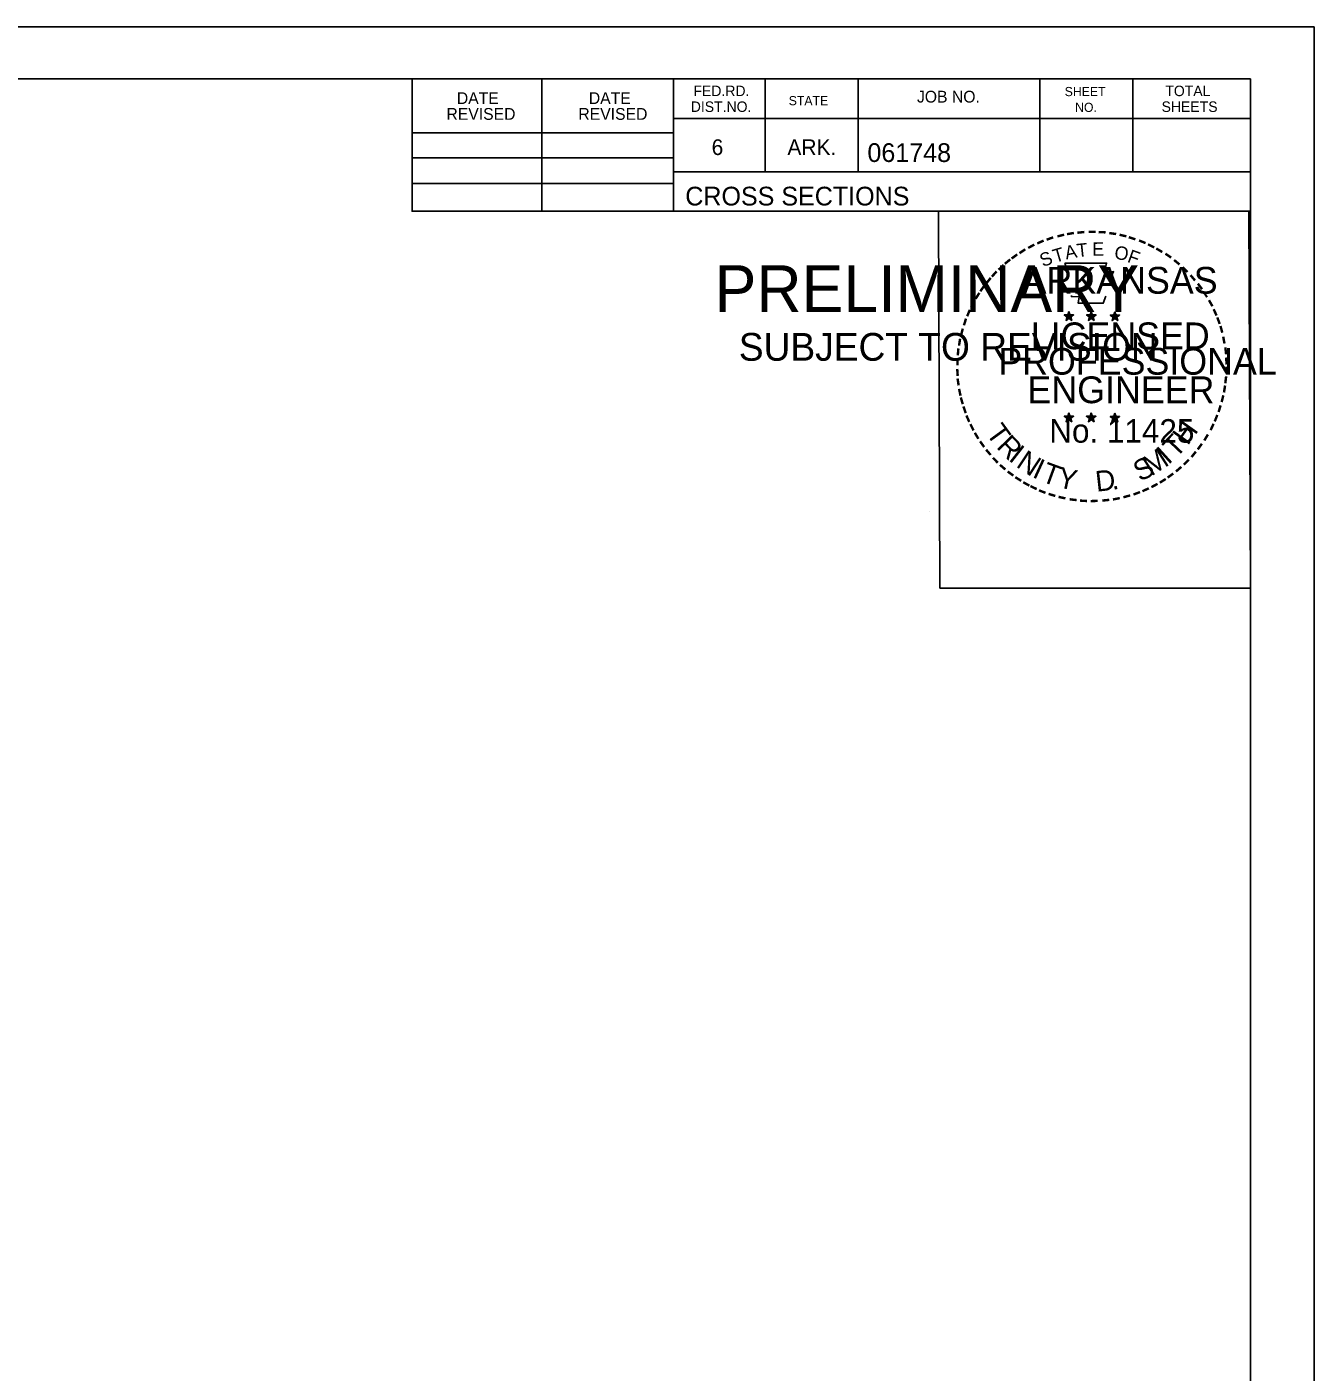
# Model space of a CAD drawing. Extents: x 961436 to 1372525, y 380079 to 2027791.
# Drawn here: x 1370257.3 to 1370353.4, y 380435.3 to 380535.8 of the extents above; entities that cross this region are included whole.
import ezdxf

# ---------------------------------------------------------------- set-up
doc = ezdxf.new("R2010")
doc.units = 0
doc.layers.add('R_No Plot', color=7, linetype='Continuous')

msp = doc.modelspace()

# ---------------------------------------------------------------- linework, layer by layer
at = {"layer": 'R_No Plot'}
for p, q in [((1370020.1, 380535.75), (1370353.44, 380535.75)), ((1370032.5, 380531.86), (1370348.68, 380531.86)), ((1370286.04, 380521.98), (1370286.04, 380531.86)), ((1370295.72, 380521.98), (1370295.72, 380531.86)), ((1370305.58, 380531.86), (1370305.58, 380521.98)), ((1370312.42, 380531.86), (1370312.42, 380524.92)), ((1370319.36, 380531.86), (1370319.36, 380524.92)), ((1370332.94, 380531.86), (1370332.94, 380524.92)), ((1370339.88, 380531.86), (1370339.88, 380524.92)), ((1370348.68, 380326.4), (1370348.68, 380531.86)), ((1370348.68, 380528.92), (1370305.58, 380528.92)), ((1370348.68, 380528.94), (1370348.68, 380528.94)), ((1370286.04, 380527.84), (1370305.58, 380527.84)), ((1370286.04, 380525.98), (1370305.58, 380525.98)), ((1370348.68, 380524.92), (1370305.58, 380524.92)), ((1370308.54, 380524.92), (1370348.68, 380524.92)), ((1370286.04, 380524.04), (1370305.58, 380524.04)), ((1370348.68, 380521.98), (1370286.04, 380521.98)), ((1370334.77, 380514.23), (1370335.12, 380514.12)), ((1370334.77, 380514.23), (1370335.02, 380514.19)), ((1370334.77, 380514.23), (1370335.01, 380514.11)), ((1370334.9, 380513.82), (1370335.12, 380514.12)), ((1370334.9, 380513.82), (1370335.03, 380514.07)), ((1370334.9, 380513.82), (1370335.12, 380514.04)), ((1370335.12, 380514.49), (1370335.08, 380514.23)), ((1370335.12, 380514.12), (1370335.12, 380514.49)), ((1370335.12, 380514.49), (1370335.17, 380514.24)), ((1370335.47, 380514.23), (1370335.12, 380514.12)), ((1370335.33, 380513.82), (1370335.12, 380514.12)), ((1370335.33, 380513.82), (1370335.12, 380514.04)), ((1370335.47, 380514.23), (1370335.18, 380514.18)), ((1370335.33, 380513.82), (1370335.19, 380514.12)), ((1370335.47, 380514.23), (1370335.26, 380514.13)), ((1370336.44, 380514.23), (1370336.79, 380514.12)), ((1370336.44, 380514.23), (1370336.69, 380514.19)), ((1370336.44, 380514.23), (1370336.68, 380514.11)), ((1370336.57, 380513.82), (1370336.79, 380514.12)), ((1370336.57, 380513.82), (1370336.7, 380514.07)), ((1370336.57, 380513.82), (1370336.79, 380514.04)), ((1370336.79, 380514.49), (1370336.75, 380514.23)), ((1370336.79, 380514.12), (1370336.79, 380514.49)), ((1370336.79, 380514.49), (1370336.84, 380514.24)), ((1370337.14, 380514.23), (1370336.79, 380514.12)), ((1370337, 380513.82), (1370336.79, 380514.12)), ((1370337, 380513.82), (1370336.79, 380514.04)), ((1370337.14, 380514.23), (1370336.85, 380514.18)), ((1370337, 380513.82), (1370336.86, 380514.12)), ((1370337.14, 380514.23), (1370336.93, 380514.13)), ((1370338.2, 380514.22), (1370338.55, 380514.11)), ((1370338.2, 380514.22), (1370338.46, 380514.18)), ((1370338.2, 380514.22), (1370338.44, 380514.1)), ((1370338.34, 380513.81), (1370338.55, 380514.11)), ((1370338.34, 380513.81), (1370338.46, 380514.06)), ((1370338.34, 380513.81), (1370338.55, 380514.03)), ((1370338.55, 380514.47), (1370338.51, 380514.22)), ((1370338.55, 380514.11), (1370338.55, 380514.47)), ((1370338.55, 380514.47), (1370338.6, 380514.22)), ((1370338.9, 380514.22), (1370338.55, 380514.11)), ((1370338.77, 380513.81), (1370338.55, 380514.11)), ((1370338.77, 380513.81), (1370338.55, 380514.03)), ((1370338.9, 380514.22), (1370338.61, 380514.17)), ((1370338.77, 380513.81), (1370338.63, 380514.1)), ((1370338.9, 380514.22), (1370338.7, 380514.12)), ((1370334.77, 380506.66), (1370335.11, 380506.55)), ((1370334.77, 380506.66), (1370335.02, 380506.61)), ((1370334.77, 380506.66), (1370335, 380506.54)), ((1370335.11, 380506.91), (1370335.07, 380506.66)), ((1370335.11, 380506.55), (1370335.11, 380506.91)), ((1370335.11, 380506.91), (1370335.16, 380506.66)), ((1370335.46, 380506.66), (1370335.11, 380506.55)), ((1370335.46, 380506.66), (1370335.18, 380506.61)), ((1370335.46, 380506.66), (1370335.26, 380506.56)), ((1370336.43, 380506.66), (1370336.78, 380506.55)), ((1370336.43, 380506.66), (1370336.69, 380506.61)), ((1370336.43, 380506.66), (1370336.67, 380506.54)), ((1370336.78, 380506.91), (1370336.74, 380506.66)), ((1370336.78, 380506.55), (1370336.78, 380506.91)), ((1370336.78, 380506.91), (1370336.83, 380506.66)), ((1370337.13, 380506.66), (1370336.78, 380506.55)), ((1370337.13, 380506.66), (1370336.84, 380506.61)), ((1370337.13, 380506.66), (1370336.93, 380506.56)), ((1370338.2, 380506.65), (1370338.55, 380506.54)), ((1370338.2, 380506.65), (1370338.45, 380506.6)), ((1370338.2, 380506.65), (1370338.44, 380506.53)), ((1370338.55, 380506.9), (1370338.51, 380506.65)), ((1370338.55, 380506.54), (1370338.55, 380506.9)), ((1370338.55, 380506.9), (1370338.6, 380506.65)), ((1370338.9, 380506.65), (1370338.55, 380506.54)), ((1370338.9, 380506.65), (1370338.61, 380506.6)), ((1370338.9, 380506.65), (1370338.69, 380506.55)), ((1370334.9, 380506.25), (1370335.11, 380506.55)), ((1370334.9, 380506.25), (1370335.02, 380506.5)), ((1370334.9, 380506.25), (1370335.11, 380506.47)), ((1370335.33, 380506.25), (1370335.11, 380506.55)), ((1370335.33, 380506.25), (1370335.11, 380506.47)), ((1370335.33, 380506.25), (1370335.19, 380506.54)), ((1370336.57, 380506.25), (1370336.78, 380506.55)), ((1370336.57, 380506.25), (1370336.69, 380506.5)), ((1370336.57, 380506.25), (1370336.78, 380506.47)), ((1370337, 380506.25), (1370336.78, 380506.55)), ((1370337, 380506.25), (1370336.78, 380506.47)), ((1370337, 380506.25), (1370336.86, 380506.54)), ((1370338.33, 380506.24), (1370338.55, 380506.54)), ((1370338.33, 380506.24), (1370338.46, 380506.49)), ((1370338.33, 380506.24), (1370338.55, 380506.46)), ((1370338.76, 380506.24), (1370338.55, 380506.54)), ((1370338.76, 380506.24), (1370338.55, 380506.46)), ((1370338.76, 380506.24), (1370338.63, 380506.53)), ((1370324.72, 380499.52), (1370324.72, 380499.52))]:
    msp.add_line(p, q, dxfattribs=at)
for points in [[(1370020.1, 380535.75), (1370353.44, 380535.75), (1370353.44, 380322.41), (1370020.1, 380322.41)], [(1370266.42, 380531.86), (1370286.04, 380531.86), (1370286.04, 380521.98), (1370302.16, 380521.98), (1370325.36, 380521.98), (1370325.48, 380493.82), (1370348.68, 380493.82), (1370348.68, 380326.4), (1370032.5, 380326.4), (1370032.5, 380531.86)], [(1370325.36, 380521.98), (1370348.56, 380521.98), (1370348.68, 380493.82), (1370325.48, 380493.82)]]:
    msp.add_lwpolyline(points, close=True, dxfattribs=at)
for points in [[(1370334.81, 380518.11), (1370335.08, 380517.28)], [(1370338.32, 380517.19), (1370338.46, 380517.47), (1370337.78, 380517.45), (1370337.93, 380518.11), (1370334.81, 380518.11)], [(1370335.3, 380515.69), (1370335.3, 380515.6), (1370335.87, 380515.58), (1370335.81, 380515.11), (1370337.68, 380515.11), (1370337.88, 380515.64)], [(1370335.12, 380514.49), (1370335.33, 380513.82), (1370334.77, 380514.23), (1370335.47, 380514.23), (1370334.9, 380513.82), (1370335.12, 380514.49)], [(1370336.79, 380514.49), (1370337, 380513.82), (1370336.44, 380514.23), (1370337.14, 380514.23), (1370336.57, 380513.82), (1370336.79, 380514.49)], [(1370338.55, 380514.47), (1370338.77, 380513.81), (1370338.2, 380514.22), (1370338.9, 380514.22), (1370338.34, 380513.81), (1370338.55, 380514.47)], [(1370335.11, 380506.91), (1370335.33, 380506.25), (1370334.77, 380506.66), (1370335.46, 380506.66), (1370334.9, 380506.25), (1370335.11, 380506.91)], [(1370336.78, 380506.91), (1370337, 380506.25), (1370336.43, 380506.66), (1370337.13, 380506.66), (1370336.57, 380506.25), (1370336.78, 380506.91)], [(1370338.55, 380506.9), (1370338.76, 380506.24), (1370338.2, 380506.65), (1370338.9, 380506.65), (1370338.33, 380506.24), (1370338.55, 380506.9)]]:
    msp.add_lwpolyline(points, dxfattribs=at)
for centre, radius in [((1370335.12, 380514.12), 0.172), ((1370335.12, 380514.12), 0.145), ((1370335.12, 380514.12), 0.116), ((1370335.12, 380514.12), 0.0991), ((1370335.12, 380514.12), 0.0747), ((1370335.12, 380514.12), 0.0495), ((1370335.12, 380514.12), 0.0296), ((1370336.79, 380514.12), 0.172), ((1370336.79, 380514.12), 0.145), ((1370336.79, 380514.12), 0.116), ((1370336.79, 380514.12), 0.0991), ((1370336.79, 380514.12), 0.0747), ((1370336.79, 380514.12), 0.0495), ((1370336.79, 380514.12), 0.0296), ((1370338.55, 380514.11), 0.172), ((1370338.55, 380514.11), 0.145), ((1370338.55, 380514.11), 0.116), ((1370338.55, 380514.11), 0.0991), ((1370338.55, 380514.11), 0.0747), ((1370338.55, 380514.11), 0.0495), ((1370338.55, 380514.11), 0.0296), ((1370335.11, 380506.55), 0.172), ((1370335.11, 380506.55), 0.145), ((1370335.11, 380506.55), 0.116), ((1370335.11, 380506.55), 0.0991), ((1370336.78, 380506.55), 0.172), ((1370336.78, 380506.55), 0.145), ((1370336.78, 380506.55), 0.116), ((1370336.78, 380506.55), 0.0991), ((1370338.55, 380506.54), 0.172), ((1370338.55, 380506.54), 0.145), ((1370338.55, 380506.54), 0.116), ((1370335.11, 380506.55), 0.0747), ((1370335.11, 380506.55), 0.0495), ((1370335.11, 380506.55), 0.0296), ((1370336.78, 380506.55), 0.0747), ((1370336.78, 380506.55), 0.0495), ((1370336.78, 380506.55), 0.0296), ((1370338.55, 380506.54), 0.0991), ((1370338.55, 380506.54), 0.0747), ((1370338.55, 380506.54), 0.0495), ((1370338.55, 380506.54), 0.0296)]:
    msp.add_circle(centre, radius, dxfattribs=at)

# ---------------------------------------------------------------- texts
for s, height, rotation, p in [('DATE', 0.879, 360, (1370289.38, 380529.99)), ('DATE', 0.879, 360, (1370299.24, 380529.99)), ('FED.RD.', 0.782, 360, (1370307.06, 380530.58)), ('JOB NO.', 0.879, 360, (1370323.76, 380530.1)), ('SHEET', 0.684, 360, (1370334.8, 380530.58)), ('TOTAL', 0.782, 360, (1370342.32, 380530.58)), ('DIST.NO.', 0.782, 360, (1370306.86, 380529.4)), ('STATE', 0.684, 360, (1370314.18, 380529.9)), ('NO.', 0.684, 360, (1370335.58, 380529.4)), ('SHEETS', 0.782, 360, (1370342.04, 380529.4)), ('REVISED', 0.879, 360, (1370288.6, 380528.81)), ('REVISED', 0.879, 360, (1370298.46, 380528.81)), ('6', 1.17, 360, (1370308.42, 380526.18)), ('ARK.', 1.172, 360, (1370314.08, 380526.18)), ('061748', 1.4, 360, (1370320.06, 380525.66)), ('CROSS SECTIONS', 1.4, 360, (1370306.45, 380522.41)), ('-', 1.6, 24.3072, (1370332.92, 380518.97)), ('-', 1.6, 19.1761, (1370333.56, 380519.24)), ('-', 1.6, 13.6301, (1370334.31, 380519.48)), ('-', 1.6, 10.2193, (1370334.99, 380519.64)), ('-', 1.6, 5.8968, (1370335.72, 380519.75)), ('-', 1.6, 0.1862, (1370336.49, 380519.82)), ('-', 1.6, 357.743, (1370337.21, 380519.81)), ('-', 1.6, 352.1617, (1370337.95, 380519.75)), ('-', 1.6, 347.2049, (1370338.67, 380519.64)), ('-', 1.6, 342.3362, (1370339.31, 380519.48)), ('-', 1.6, 337.8551, (1370340.04, 380519.26)), ('-', 1.6, 36.2317, (1370331.12, 380517.89)), ('-', 1.6, 34.0636, (1370331.69, 380518.28)), ('-', 1.6, 28.7918, (1370332.29, 380518.65)), ('S', 1, 21.594, (1370333.17, 380517.79)), ('T', 1, 16.4036, (1370334.08, 380518.12)), ('A', 1, 11.2132, (1370334.91, 380518.37)), ('T', 1, 6.0228, (1370335.75, 380518.54)), ('E', 1, 0.8323, (1370336.86, 380518.65)), ('O', 1, 350.4515, (1370338.46, 380518.44)), ('F', 1, 340.0707, (1370339.42, 380518.21)), ('-', 1.6, 334.1211, (1370340.67, 380518.99)), ('-', 1.6, 329.6409, (1370341.25, 380518.71)), ('-', 1.6, 325.8627, (1370341.9, 380518.35)), ('PRELIMINARY', 3.5, 360, (1370308.64, 380514.44)), ('-', 1.6, 42.9622, (1370330.21, 380517.09)), ('-', 1.6, 38.9507, (1370330.64, 380517.51)), ('ARKANSAS', 2, 360, (1370331.66, 380515.82)), ('-', 1.6, 320.5297, (1370342.51, 380517.92)), ('-', 1.6, 315.5786, (1370343.11, 380517.43)), ('-', 1.6, 50.6142, (1370329.36, 380516.13)), ('-', 1.6, 48.423, (1370329.76, 380516.61)), ('-', 1.6, 309.8797, (1370343.67, 380516.88)), ('DWB', 0.01, 360, (1370309.38, 380516.29)), ('-', 1.6, 58.0706, (1370328.62, 380515.03)), ('-', 1.6, 54.2325, (1370328.94, 380515.56)), ('-', 1.6, 306.6522, (1370344.2, 380516.28)), ('-', 1.4, 303.6753, (1370344.69, 380515.71)), ('-', 1.6, 62.8713, (1370328.31, 380514.42)), ('-', 1.6, 299.6684, (1370345, 380515.11)), ('-', 1.6, 294.6628, (1370345.33, 380514.49)), ('-', 1.6, 72.3945, (1370327.83, 380513.18)), ('-', 1.6, 67.7743, (1370328.05, 380513.81)), ('LICENSED', 2, 360, (1370332.26, 380511.67)), ('DWB', 0.01, 360, (1370335.11, 380514.12)), ('DWB', 0.01, 360, (1370336.78, 380514.12)), ('DWB', 0.01, 360, (1370338.54, 380514.11)), ('-', 1.6, 290.5728, (1370345.59, 380513.92)), ('SUBJECT TO REVISION', 2.0751, 360, (1370310.45, 380510.81)), ('-', 1.6, 75.461, (1370327.63, 380512.46)), ('-', 1.6, 285.1233, (1370345.82, 380513.34)), ('-', 1.6, 85.1863, (1370327.42, 380511.06)), ('-', 1.6, 81.2013, (1370327.5, 380511.75)), ('PROFESSIONAL', 2, 360, (1370329.84, 380509.77)), ('-', 1.6, 280.5493, (1370346.02, 380512.59)), ('-', 1.6, 276.5962, (1370346.18, 380511.83)), ('-', 1.6, 89.0622, (1370327.4, 380510.36)), ('-', 1.6, 274.3301, (1370346.24, 380511.1)), ('-', 1.6, 94.1959, (1370327.43, 380509.63)), ('ENGINEER', 2, 360, (1370332.02, 380507.64)), ('-', 1.6, 269.9407, (1370346.28, 380510.47)), ('-', 1.6, 98.9479, (1370327.5, 380508.97)), ('-', 1.6, 101.7149, (1370327.64, 380508.23)), ('-', 1.6, 260.9953, (1370346.19, 380509.15)), ('-', 1.6, 263.5172, (1370346.26, 380509.81)), ('-', 1.6, 105.4578, (1370327.8, 380507.64)), ('-', 1.6, 255.7626, (1370346.08, 380508.47)), ('-', 1.6, 109.0874, (1370328.02, 380507.01)), ('-', 1.6, 114.0643, (1370328.27, 380506.41)), ('-', 1.6, 247.8887, (1370345.67, 380507.08)), ('-', 1.6, 252.8681, (1370345.89, 380507.75)), ('-', 1.6, 115.7289, (1370328.58, 380505.79)), ('T', 1.54, 306.0406, (1370328.87, 380505.39)), ('No. 11425', 1.757, 360, (1370333.65, 380504.69)), ('DWB', 0.01, 360, (1370335.1, 380506.54)), ('DWB', 0.01, 360, (1370336.77, 380506.54)), ('DWB', 0.01, 360, (1370338.54, 380506.53)), ('H', 1.54, 54.6088, (1370343.99, 380504.42)), ('-', 1.6, 244.6197, (1370345.41, 380506.45)), ('-', 1.6, 120.4471, (1370328.93, 380505.21)), ('-', 1.6, 125.8934, (1370329.34, 380504.65)), ('R', 1.54, 314.005, (1370329.64, 380504.34)), ('T', 1.54, 46.6444, (1370343.11, 380503.48)), ('-', 1.6, 233.8452, (1370344.61, 380505.05)), ('-', 1.6, 239.0712, (1370345.02, 380505.7)), ('-', 1.6, 130.7181, (1370329.8, 380504.1)), ('-', 1.6, 134.2238, (1370330.31, 380503.55)), ('I', 1.54, 321.9694, (1370330.54, 380503.41)), ('N', 1.54, 326.5002, (1370331.1, 380502.93)), ('M', 1.54, 32.6563, (1370341.26, 380502.15)), ('I', 1.54, 42.1136, (1370342.54, 380503)), ('-', 1.6, 231.2538, (1370344.18, 380504.48)), ('-', 1.6, 138.9338, (1370330.84, 380503.09)), ('I', 1.54, 335.3603, (1370332.31, 380502.15)), ('T', 1.54, 339.8912, (1370332.97, 380501.82)), ('Y', 1.54, 347.8556, (1370334.19, 380501.38)), ('D', 1.54, 6.3969, (1370337.18, 380501.02)), ('S', 1.54, 26.9312, (1370340.42, 380501.75)), ('-', 1.6, 221.0851, (1370343.18, 380503.41)), ('-', 1.6, 225.7653, (1370343.7, 380503.92)), ('-', 1.6, 144.6463, (1370331.4, 380502.68)), ('-', 1.6, 148.0898, (1370331.96, 380502.31)), ('-', 1.6, 151.5704, (1370332.54, 380501.98)), ('-', 1.6, 207.3568, (1370341.54, 380502.2)), ('-', 1.6, 212.2491, (1370342.1, 380502.55)), ('-', 1.6, 215.7363, (1370342.63, 380502.94)), ('-', 1.6, 154.6002, (1370333.06, 380501.74)), ('-', 1.6, 158.5612, (1370333.68, 380501.48)), ('-', 1.6, 162.7983, (1370334.37, 380501.27)), ('-', 1.6, 167.5555, (1370335.08, 380501.11)), ('-', 1.6, 191.2858, (1370338.89, 380501.17)), ('.', 1.54, 13.7642, (1370338.37, 380501.14)), ('-', 1.6, 195.4743, (1370339.62, 380501.37)), ('-', 1.6, 200.7184, (1370340.3, 380501.61)), ('-', 1.6, 204.2516, (1370340.92, 380501.88)), ('-', 1.6, 173.1155, (1370335.86, 380501)), ('-', 1.6, 176.5183, (1370336.6, 380500.94)), ('-', 1.6, 181.5918, (1370337.35, 380500.96)), ('-', 1.6, 185.8167, (1370338.16, 380501.04))]:
    msp.add_text(s, height=height, rotation=rotation, dxfattribs=at).set_placement(p)

doc.saveas('drawing.dxf')
